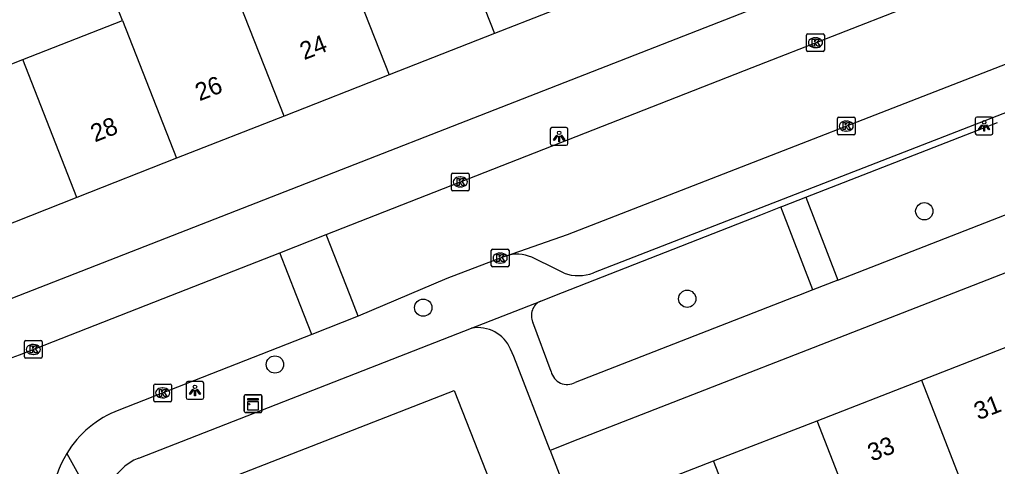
# Model space of a CAD drawing. Extents: x 159689 to 160786, y 387323 to 388339.
# Drawn here: x 160019.8 to 160075, y 387740.3 to 387765.6 of the extents above; entities that cross this region are included whole.
import ezdxf

# ---------------------------------------------------------------- set-up
doc = ezdxf.new("R2010")
doc.units = 0
for name, color, linetype in [('IMGEO_Boom', 7, 'Continuous'), ('IMGEO_Erf', 7, 'Continuous'), ('IMGEO_Kast', 7, 'Continuous'), ('IMGEO_Kolk', 7, 'Continuous'), ('IMGEO_Lichtpunt', 7, 'Continuous'), ('IMGEO_Pand', 7, 'Continuous'), ('IMGEO_Pand_nummerreeks', 7, 'Continuous'), ('IMGEO_Rijbaan_lokaal_open', 7, 'Continuous'), ('IMGEO_Voetpad_open', 7, 'Continuous')]:
    doc.layers.add(name, color=color, linetype=linetype)

msp = doc.modelspace()

# ---------------------------------------------------------------- linework, layer by layer
at = {"layer": 'IMGEO_Boom'}
for centre in [(160070.826, 387754.758), (160057.446, 387749.811), (160042.55, 387749.311), (160034.183, 387746.102)]:
    msp.add_circle(centre, 0.489, dxfattribs=at)
at = {"layer": 'IMGEO_Erf'}
msp.add_lwpolyline([(160049.712, 387741.251), (160062.906, 387707.046)], dxfattribs=at)
at = {"layer": 'IMGEO_Kast'}
for p, q in [((160032.45, 387743.467), (160032.45, 387744.308)), ((160032.45, 387744.308), (160032.45, 387743.467)), ((160032.525, 387744.392), (160033.366, 387744.392)), ((160033.366, 387744.392), (160032.525, 387744.392)), ((160033.45, 387744.317), (160033.45, 387743.476)), ((160033.45, 387743.476), (160033.45, 387744.317)), ((160033.375, 387743.392), (160032.534, 387743.392)), ((160032.534, 387743.392), (160033.375, 387743.392))]:
    msp.add_line(p, q, dxfattribs=at)
for points in [[(160032.645, 387744.182), (160033.245, 387744.182), (160033.245, 387744.097), (160032.645, 387744.097), (160032.645, 387744.182)], [(160032.645, 387744.007), (160033.245, 387744.007), (160033.245, 387743.518), (160032.645, 387743.518), (160032.645, 387744.007)]]:
    msp.add_lwpolyline(points, dxfattribs=at)
msp.add_circle((160032.729, 387743.856), 0.0377, dxfattribs=at)
for centre, start, end in [((160032.528, 387744.314), 92.4484, 184.2845), ((160032.528, 387744.314), 92.4484, 184.2845), ((160033.372, 387744.314), 2.4484, 94.2845), ((160033.372, 387744.314), 2.4484, 94.2845), ((160032.528, 387743.47), 182.4484, 274.2845), ((160032.528, 387743.47), 182.4484, 274.2845), ((160033.372, 387743.47), 272.4484, 4.2845), ((160033.372, 387743.47), 272.4484, 4.2845)]:
    msp.add_arc(centre, 0.0779, start, end, dxfattribs=at)
at = {"layer": 'IMGEO_Kolk'}
for p, q in [((160064.183, 387763.845), (160064.183, 387764.697)), ((160064.258, 387764.771), (160065.11, 387764.771)), ((160064.671, 387764.551), (160064.696, 387764.551)), ((160065.184, 387764.697), (160065.184, 387763.845)), ((160064.694, 387763.991), (160064.669, 387763.991)), ((160065.11, 387763.771), (160064.258, 387763.771)), ((160065.918, 387759.136), (160065.918, 387759.988)), ((160065.993, 387760.062), (160066.845, 387760.062)), ((160066.919, 387759.988), (160066.919, 387759.136)), ((160066.406, 387759.842), (160066.431, 387759.842)), ((160066.845, 387759.062), (160065.993, 387759.062)), ((160066.429, 387759.282), (160066.404, 387759.282)), ((160044.14, 387755.984), (160044.14, 387756.836)), ((160044.215, 387756.91), (160045.067, 387756.91)), ((160044.628, 387756.69), (160044.653, 387756.69)), ((160045.141, 387756.836), (160045.141, 387755.984)), ((160044.651, 387756.13), (160044.626, 387756.13)), ((160045.067, 387755.91), (160044.215, 387755.91)), ((160046.39, 387751.684), (160046.39, 387752.536)), ((160046.465, 387752.61), (160047.317, 387752.61)), ((160046.878, 387752.39), (160046.903, 387752.39)), ((160047.391, 387752.536), (160047.391, 387751.684)), ((160046.901, 387751.83), (160046.876, 387751.83)), ((160047.317, 387751.61), (160046.465, 387751.61)), ((160020.053, 387746.526), (160020.053, 387747.378)), ((160020.128, 387747.452), (160020.98, 387747.452)), ((160021.054, 387747.378), (160021.054, 387746.526)), ((160020.541, 387747.232), (160020.566, 387747.232)), ((160020.98, 387746.452), (160020.128, 387746.452)), ((160020.564, 387746.672), (160020.539, 387746.672)), ((160027.343, 387744.074), (160027.343, 387744.926)), ((160027.418, 387745), (160028.27, 387745)), ((160027.831, 387744.78), (160027.856, 387744.78)), ((160028.344, 387744.926), (160028.344, 387744.074)), ((160028.27, 387744), (160027.418, 387744)), ((160027.854, 387744.22), (160027.829, 387744.22))]:
    msp.add_line(p, q, dxfattribs=at)
for points in [[(160064.183, 387763.845), (160064.183, 387764.697)], [(160064.258, 387764.771), (160065.11, 387764.771)], [(160064.504, 387764.471), (160064.627, 387764.471), (160064.627, 387764.32), (160064.757, 387764.471), (160064.921, 387764.471), (160064.775, 387764.32), (160064.928, 387764.071), (160064.776, 387764.071), (160064.691, 387764.235), (160064.627, 387764.168), (160064.627, 387764.071), (160064.504, 387764.071), (160064.504, 387764.471)], [(160065.184, 387764.697), (160065.184, 387763.845)], [(160065.11, 387763.771), (160064.258, 387763.771)], [(160065.918, 387759.136), (160065.918, 387759.988)], [(160065.993, 387760.062), (160066.845, 387760.062)], [(160066.919, 387759.988), (160066.919, 387759.136)], [(160066.239, 387759.762), (160066.362, 387759.762), (160066.362, 387759.611), (160066.492, 387759.762), (160066.656, 387759.762), (160066.51, 387759.611), (160066.663, 387759.362), (160066.511, 387759.362), (160066.426, 387759.526), (160066.362, 387759.459), (160066.362, 387759.362), (160066.239, 387759.362), (160066.239, 387759.762)], [(160066.845, 387759.062), (160065.993, 387759.062)], [(160044.14, 387755.984), (160044.14, 387756.836)], [(160044.215, 387756.91), (160045.067, 387756.91)], [(160045.141, 387756.836), (160045.141, 387755.984)], [(160044.461, 387756.61), (160044.584, 387756.61), (160044.584, 387756.459), (160044.714, 387756.61), (160044.878, 387756.61), (160044.732, 387756.459), (160044.885, 387756.21), (160044.733, 387756.21), (160044.648, 387756.374), (160044.584, 387756.307), (160044.584, 387756.21), (160044.461, 387756.21), (160044.461, 387756.61)], [(160045.067, 387755.91), (160044.215, 387755.91)], [(160046.39, 387751.684), (160046.39, 387752.536)], [(160046.465, 387752.61), (160047.317, 387752.61)], [(160046.711, 387752.31), (160046.834, 387752.31), (160046.834, 387752.159), (160046.964, 387752.31), (160047.128, 387752.31), (160046.982, 387752.159), (160047.135, 387751.91), (160046.983, 387751.91), (160046.898, 387752.074), (160046.834, 387752.007), (160046.834, 387751.91), (160046.711, 387751.91), (160046.711, 387752.31)], [(160047.391, 387752.536), (160047.391, 387751.684)], [(160047.317, 387751.61), (160046.465, 387751.61)], [(160020.053, 387746.526), (160020.053, 387747.378)], [(160020.128, 387747.452), (160020.98, 387747.452)], [(160021.054, 387747.378), (160021.054, 387746.526)], [(160020.374, 387747.152), (160020.497, 387747.152), (160020.497, 387747.001), (160020.627, 387747.152), (160020.791, 387747.152), (160020.645, 387747.001), (160020.798, 387746.752), (160020.646, 387746.752), (160020.561, 387746.916), (160020.497, 387746.849), (160020.497, 387746.752), (160020.374, 387746.752), (160020.374, 387747.152)], [(160020.98, 387746.452), (160020.128, 387746.452)], [(160027.343, 387744.074), (160027.343, 387744.926)], [(160027.418, 387745), (160028.27, 387745)], [(160027.664, 387744.7), (160027.787, 387744.7), (160027.787, 387744.549), (160027.917, 387744.7), (160028.081, 387744.7), (160027.935, 387744.549), (160028.088, 387744.3), (160027.936, 387744.3), (160027.851, 387744.464), (160027.787, 387744.397), (160027.787, 387744.3), (160027.664, 387744.3), (160027.664, 387744.7)], [(160028.344, 387744.926), (160028.344, 387744.074)], [(160028.27, 387744), (160027.418, 387744)]]:
    msp.add_lwpolyline(points, dxfattribs=at)
for centre, start, end in [((160064.26, 387764.695), 91.552, 178.448), ((160064.26, 387764.695), 91.552, 178.448), ((160065.108, 387764.695), 1.552, 88.448), ((160065.108, 387764.695), 1.552, 88.448), ((160064.26, 387763.847), 181.552, 268.448), ((160064.26, 387763.847), 181.552, 268.448), ((160065.108, 387763.847), 271.552, 358.448), ((160065.108, 387763.847), 271.552, 358.448), ((160065.995, 387759.986), 91.552, 178.448), ((160065.995, 387759.986), 91.552, 178.448), ((160066.843, 387759.986), 1.552, 88.448), ((160066.843, 387759.986), 1.552, 88.448), ((160065.995, 387759.138), 181.552, 268.448), ((160065.995, 387759.138), 181.552, 268.448), ((160066.843, 387759.138), 271.552, 358.448), ((160066.843, 387759.138), 271.552, 358.448), ((160044.217, 387756.834), 91.552, 178.448), ((160044.217, 387756.834), 91.552, 178.448), ((160045.065, 387756.834), 1.552, 88.448), ((160045.065, 387756.834), 1.552, 88.448), ((160044.217, 387755.986), 181.552, 268.448), ((160044.217, 387755.986), 181.552, 268.448), ((160045.065, 387755.986), 271.552, 358.448), ((160045.065, 387755.986), 271.552, 358.448), ((160046.467, 387752.534), 91.552, 178.448), ((160046.467, 387752.534), 91.552, 178.448), ((160047.315, 387752.534), 1.552, 88.448), ((160047.315, 387752.534), 1.552, 88.448), ((160046.467, 387751.686), 181.552, 268.448), ((160046.467, 387751.686), 181.552, 268.448), ((160047.315, 387751.686), 271.552, 358.448), ((160047.315, 387751.686), 271.552, 358.448), ((160020.13, 387747.376), 91.552, 178.448), ((160020.13, 387747.376), 91.552, 178.448), ((160020.978, 387747.376), 1.552, 88.448), ((160020.978, 387747.376), 1.552, 88.448), ((160020.13, 387746.528), 181.552, 268.448), ((160020.13, 387746.528), 181.552, 268.448), ((160020.978, 387746.528), 271.552, 358.448), ((160020.978, 387746.528), 271.552, 358.448), ((160027.42, 387744.924), 91.552, 178.448), ((160027.42, 387744.924), 91.552, 178.448), ((160028.268, 387744.924), 1.552, 88.448), ((160028.268, 387744.924), 1.552, 88.448), ((160027.42, 387744.076), 181.552, 268.448), ((160027.42, 387744.076), 181.552, 268.448), ((160028.268, 387744.076), 271.552, 358.448), ((160028.268, 387744.076), 271.552, 358.448)]:
    msp.add_arc(centre, 0.0765, start, end, dxfattribs=at)
for centre, major_axis, ratio, start_param, end_param in [((160064.67, 387764.271), (-0.387, 0.002), 0.722429, 4.712389, 7.853982), ((160064.695, 387764.271), (-0.39, 0.002), 0.717154, 1.570796, 4.712389), ((160066.405, 387759.562), (-0.387, 0.002), 0.722429, 4.712389, 7.853982), ((160066.43, 387759.562), (-0.39, 0.002), 0.717154, 1.570796, 4.712389), ((160044.627, 387756.41), (-0.387, 0.002), 0.722429, 4.712389, 7.853982), ((160044.652, 387756.41), (-0.39, 0.002), 0.717154, 1.570796, 4.712389), ((160046.877, 387752.11), (-0.387, 0.002), 0.722429, 4.712389, 7.853982), ((160046.902, 387752.11), (-0.39, 0.002), 0.717154, 1.570796, 4.712389), ((160020.54, 387746.952), (-0.387, 0.002), 0.722429, 4.712389, 7.853982), ((160020.565, 387746.952), (-0.39, 0.002), 0.717154, 1.570796, 4.712389), ((160027.83, 387744.5), (-0.387, 0.002), 0.722429, 4.712389, 7.853982), ((160027.855, 387744.5), (-0.39, 0.002), 0.717154, 1.570796, 4.712389)]:
    msp.add_ellipse(centre, major_axis=major_axis, ratio=ratio, start_param=start_param, end_param=end_param, dxfattribs=at)
at = {"layer": 'IMGEO_Lichtpunt'}
for p, q in [((160073.702, 387759.975), (160073.702, 387759.168)), ((160073.702, 387759.975), (160073.702, 387759.168)), ((160074.604, 387760.07), (160073.796, 387760.07)), ((160074.604, 387760.07), (160073.796, 387760.07)), ((160074.698, 387759.168), (160074.698, 387759.975)), ((160074.698, 387759.168), (160074.698, 387759.975)), ((160050.623, 387759.478), (160049.815, 387759.478)), ((160050.623, 387759.478), (160049.815, 387759.478)), ((160049.721, 387759.383), (160049.721, 387758.576)), ((160049.721, 387759.383), (160049.721, 387758.576)), ((160050.717, 387758.576), (160050.717, 387759.383)), ((160050.717, 387758.576), (160050.717, 387759.383)), ((160073.796, 387759.074), (160074.604, 387759.074)), ((160073.796, 387759.074), (160074.604, 387759.074)), ((160049.815, 387758.482), (160050.623, 387758.482)), ((160049.815, 387758.482), (160050.623, 387758.482)), ((160029.173, 387745.04), (160029.173, 387744.233)), ((160029.173, 387745.04), (160029.173, 387744.233)), ((160030.075, 387745.135), (160029.267, 387745.135)), ((160030.075, 387745.135), (160029.267, 387745.135)), ((160030.169, 387744.233), (160030.169, 387745.04)), ((160030.169, 387744.233), (160030.169, 387745.04)), ((160029.267, 387744.139), (160030.075, 387744.139)), ((160029.267, 387744.139), (160030.075, 387744.139))]:
    msp.add_line(p, q, dxfattribs=at)
for points in [[(160074.076, 387759.639), (160074.115, 387759.611), (160073.927, 387759.349), (160073.889, 387759.376), (160074.076, 387759.639)], [(160074.178, 387759.591), (160074.225, 387759.591), (160074.225, 387759.269), (160074.178, 387759.269), (160074.178, 387759.591)], [(160074.288, 387759.611), (160074.326, 387759.638), (160074.513, 387759.376), (160074.474, 387759.348), (160074.288, 387759.611)], [(160050.095, 387759.047), (160050.134, 387759.019), (160049.946, 387758.757), (160049.908, 387758.784), (160050.095, 387759.047)], [(160050.197, 387758.999), (160050.244, 387758.999), (160050.244, 387758.677), (160050.197, 387758.677), (160050.197, 387758.999)], [(160050.307, 387759.019), (160050.345, 387759.046), (160050.532, 387758.784), (160050.493, 387758.756), (160050.307, 387759.019)], [(160029.547, 387744.704), (160029.586, 387744.676), (160029.398, 387744.414), (160029.36, 387744.441), (160029.547, 387744.704)], [(160029.649, 387744.656), (160029.696, 387744.656), (160029.696, 387744.334), (160029.649, 387744.334), (160029.649, 387744.656)], [(160029.759, 387744.676), (160029.797, 387744.703), (160029.984, 387744.441), (160029.945, 387744.413), (160029.759, 387744.676)]]:
    msp.add_lwpolyline(points, dxfattribs=at)
for centre in [(160074.201, 387759.773), (160050.22, 387759.181), (160029.672, 387744.838)]:
    msp.add_circle(centre, 0.0994, dxfattribs=at)
for centre, start, end in [((160073.796, 387759.975), 90, 180), ((160073.796, 387759.975), 90, 180), ((160074.604, 387759.975), 0, 90), ((160074.604, 387759.975), 0, 90), ((160049.815, 387759.383), 90, 180), ((160049.815, 387759.383), 90, 180), ((160050.623, 387759.383), 0, 90), ((160050.623, 387759.383), 0, 90), ((160073.796, 387759.168), 180, 270), ((160073.796, 387759.168), 180, 270), ((160074.604, 387759.168), 270, 0), ((160074.604, 387759.168), 270, 360), ((160049.815, 387758.576), 180, 270), ((160049.815, 387758.576), 180, 270), ((160050.623, 387758.576), 270, 0), ((160050.623, 387758.576), 270, 360), ((160029.267, 387745.04), 90, 180), ((160029.267, 387745.04), 90, 180), ((160030.075, 387745.04), 0, 90), ((160030.075, 387745.04), 0, 90), ((160029.267, 387744.233), 180, 270), ((160029.267, 387744.233), 180, 270), ((160030.075, 387744.233), 270, 0), ((160030.075, 387744.233), 270, 360)]:
    msp.add_arc(centre, 0.0946, start, end, dxfattribs=at)
at = {"layer": 'IMGEO_Pand'}
for points in [[(160043.515, 387772.583), (160046.577, 387764.795)], [(160025.575, 387765.531), (160024.363, 387768.614), (160030.432, 387770.999), (160031.644, 387767.916)], [(160037.566, 387770.244), (160040.627, 387762.457)], [(160034.706, 387760.129), (160031.644, 387767.916)], [(160052.563, 387767.148), (160046.577, 387764.795)], [(160019.95, 387763.319), (160025.575, 387765.531)], [(160025.575, 387765.531), (160028.636, 387757.743)], [(160046.577, 387764.795), (160040.627, 387762.457)], [(160023.011, 387755.532), (160016.854, 387753.112), (160013.793, 387760.899), (160019.95, 387763.319)], [(160023.011, 387755.532), (160019.95, 387763.319)], [(160040.627, 387762.457), (160034.706, 387760.129)], [(160034.706, 387760.129), (160028.636, 387757.743)], [(160028.636, 387757.743), (160023.011, 387755.532)], [(160070.664, 387745.218), (160076.503, 387747.49)], [(160064.777, 387742.928), (160070.664, 387745.218)], [(160070.664, 387745.218), (160073.73, 387737.338)], [(160029.764, 387732.326), (160027.515, 387738.08), (160044.3, 387744.642), (160046.55, 387738.886)], [(160058.934, 387740.655), (160064.777, 387742.928)], [(160067.843, 387735.048), (160064.777, 387742.928)], [(160055.766, 387730.35), (160054.513, 387733.571), (160052.7, 387738.23), (160058.934, 387740.655)], [(160061.999, 387732.775), (160058.934, 387740.655)]]:
    msp.add_lwpolyline(points, dxfattribs=at)
at = {"layer": 'IMGEO_Rijbaan_lokaal_open'}
for points in [[(160037.079, 387753.44), (160061.109, 387762.875), (160070.183, 387766.417)], [(160047.194, 387752.227), (160050.689, 387753.44), (160080.583, 387765.077)], [(160034.463, 387752.413), (160037.079, 387753.44)], [(160038.885, 387748.822), (160038.424, 387750), (160037.079, 387753.44)], [(160019.773, 387746.645), (160028.318, 387750), (160034.463, 387752.413)], [(160036.268, 387747.798), (160035.407, 387750), (160034.463, 387752.413)], [(160047.194, 387752.227), (160046.891, 387752.11), (160043.877, 387750.965), (160038.885, 387748.822)], [(160038.885, 387748.822), (160036.268, 387747.798)], [(160036.268, 387747.798), (160025.369, 387743.533)]]:
    msp.add_lwpolyline(points, dxfattribs=at)
for centre, radius, start, end in [((160017.419, 387752.668), 6.466, 259.5356, 291.345), ((160027.56, 387737.936), 6.01, 111.374, 148.4598), ((160027.56, 387737.937), 6.01, 148.4674, 201.324)]:
    msp.add_arc(centre, radius, start, end, dxfattribs=at)
at = {"layer": 'IMGEO_Voetpad_open'}
for points in [[(160158.419, 387792.796), (160132.951, 387782.823), (160093.119, 387767.222), (160052.162, 387751.279)], [(160017.309, 387749.053), (160019.73, 387750), (160063.953, 387767.299)], [(160110.244, 387764.869), (160072.134, 387750), (160051.283, 387741.864), (160049.712, 387741.251)], [(160064.141, 387755.55), (160074.952, 387759.767)], [(160062.724, 387754.998), (160062.844, 387755.045), (160064.141, 387755.55)], [(160064.141, 387755.55), (160065.953, 387750.872)], [(160049.182, 387749.687), (160049.98, 387750), (160061.607, 387754.56), (160062.724, 387754.998)], [(160064.544, 387750.322), (160062.724, 387754.998)], [(160065.953, 387750.872), (160076.884, 387755.135)], [(160050.495, 387751.264), (160050.092, 387751.467), (160048.675, 387752.154)], [(160065.953, 387750.872), (160064.544, 387750.322)], [(160064.544, 387750.322), (160063.718, 387750), (160063.426, 387749.886), (160051.131, 387745.091)], [(160045.279, 387748.149), (160049.182, 387749.687)], [(160049.767, 387745.702), (160048.74, 387748.489)], [(160026.503, 387740.822), (160045.279, 387748.149)], [(160049.712, 387741.251), (160047.668, 387746.549), (160047.477, 387746.967)], [(160022.437, 387741.08), (160024.811, 387736.808)]]:
    msp.add_lwpolyline(points, dxfattribs=at)
for centre, radius, start, end in [((160047.839, 387750.25), 2.08, 66.2911, 108.0652), ((160051.309, 387753.473), 2.354, 249.7787, 291.2524), ((160049.544, 387748.873), 0.891, 113.9711, 205.526), ((160045.646, 387746.197), 1.986, 22.8029, 100.6578), ((160050.68, 387745.912), 0.937, 192.9458, 298.7945), ((160027.649, 387737.975), 3.068, 111.9227, 202.3641)]:
    msp.add_arc(centre, radius, start, end, dxfattribs=at)

# ---------------------------------------------------------------- texts
at = {"layer": 'IMGEO_Pand_nummerreeks'}
for s, rotation, p in [('24', 21.4586, (160035.832, 387763.279)), ('26', 21.4573, (160029.927, 387760.958)), ('28', 21.4586, (160024.024, 387758.638)), ('31', 21.2567, (160073.869, 387742.945)), ('33', 21.2567, (160067.866, 387740.61))]:
    msp.add_text(s, height=1, rotation=rotation, dxfattribs=at).set_placement(p)

doc.saveas('drawing.dxf')
